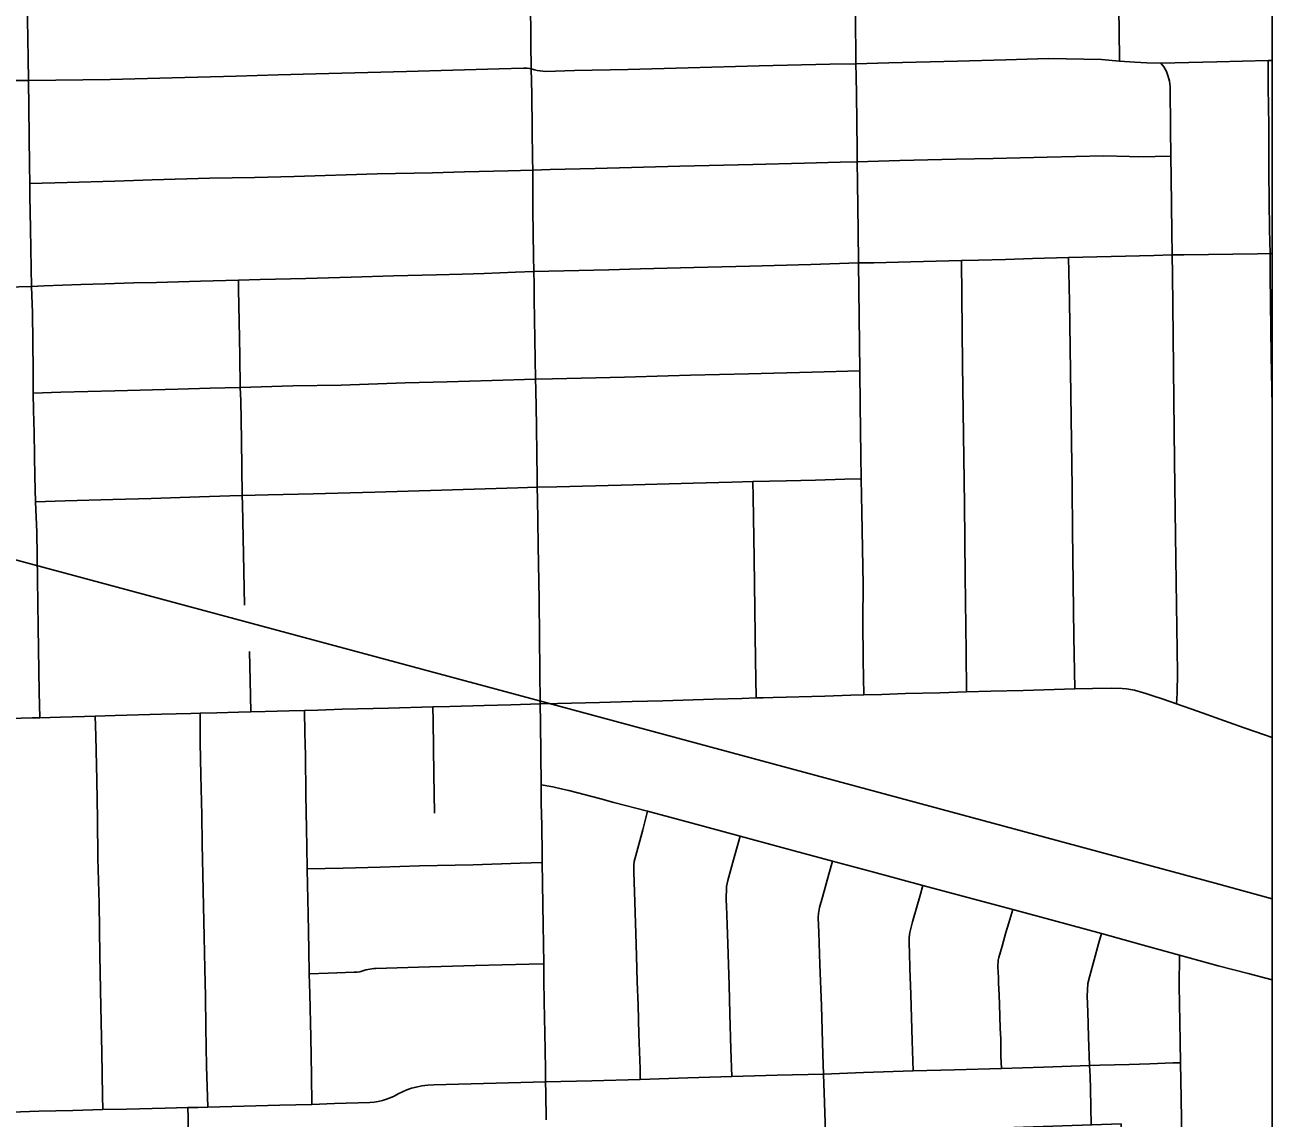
# Model space of a CAD drawing. Extents: x -59 to 82, y -3 to 49.
# Drawn here: x -9.002 to -8.279, y 33.65 to 34.284 of the extents above; entities that cross this region are included whole.
import ezdxf

# ---------------------------------------------------------------- set-up
doc = ezdxf.new("R2010")
doc.units = 0
for name, color, linetype in [('GM_X_City_Street', 7, 'Continuous'), ('GM_X_Corporation', 7, 'Continuous'), ('GM_X_County_Road', 7, 'Continuous'), ('GM_X_Rail_Line', 7, 'Continuous'), ('GM_X_State_Route', 7, 'Continuous'), ('SH_Data', 7, 'Continuous')]:
    doc.layers.add(name, color=color, linetype=linetype)

msp = doc.modelspace()

# ---------------------------------------------------------------- linework, layer by layer
at = {"layer": 'GM_X_City_Street'}
for points in [[(-8.36706, 34.26284), (-8.36722, 34.28113), (-8.36737, 34.29175), (-8.36757, 34.30654), (-8.36757, 34.31251), (-8.36786, 34.32335), (-8.36856, 34.34989), (-8.36872, 34.35794), (-8.36882, 34.36644), (-8.36915, 34.37954), (-8.36952, 34.39444), (-8.36971, 34.40408)], [(-8.99314, 33.88197), (-8.99341, 33.89684), (-8.99399, 33.93441), (-8.99442, 33.9623), (-8.99485, 33.98956), (-8.99559, 34.00719), (-8.99594, 34.02165), (-8.99615, 34.03407), (-8.99639, 34.04718), (-8.99682, 34.06043), (-8.99689, 34.0703), (-8.99697, 34.08312), (-8.99742, 34.11686), (-8.99798, 34.13219), (-8.99817, 34.14256), (-8.99853, 34.16573), (-8.99882, 34.18442), (-8.99893, 34.19182), (-8.99904, 34.2023), (-8.99948, 34.23596), (-8.99959, 34.2515), (-8.99981, 34.26449), (-9.0004, 34.29839)], [(-8.51522, 33.89521), (-8.51569, 33.91541), (-8.51594, 33.93831), (-8.51569, 33.95911), (-8.51641, 34.00125), (-8.51685, 34.02049), (-8.517, 34.03397), (-8.51734, 34.06373), (-8.51762, 34.08312), (-8.51832, 34.14578), (-8.51855, 34.1642), (-8.5189, 34.19251), (-8.51911, 34.2044), (-8.51919, 34.21129), (-8.51956, 34.24358), (-8.51973, 34.25388), (-8.5199, 34.26122), (-8.52011, 34.2902)], [(-8.99959, 34.2515), (-8.95225, 34.25214), (-8.91633, 34.25314), (-8.87922, 34.25417), (-8.85494, 34.2548), (-8.83309, 34.25536), (-8.80295, 34.25623), (-8.78054, 34.25687), (-8.75361, 34.25765), (-8.72677, 34.25842), (-8.71262, 34.25883), (-8.71058, 34.25875), (-8.70922, 34.25858), (-8.70812, 34.25834), (-8.7063, 34.25782), (-8.70469, 34.25742), (-8.70304, 34.25711), (-8.70138, 34.25692), (-8.69972, 34.25683), (-8.68303, 34.25735), (-8.65214, 34.25795), (-8.61714, 34.25892), (-8.57607, 34.26), (-8.53508, 34.26102), (-8.5199, 34.26122), (-8.5008, 34.26179), (-8.46091, 34.26274), (-8.43294, 34.26367), (-8.4083, 34.26432), (-8.3775, 34.26376), (-8.36706, 34.26284), (-8.35808, 34.26217), (-8.35128, 34.26187), (-8.34309, 34.26156), (-8.31065, 34.26237), (-8.28091, 34.26312), (-8.27858, 34.26316)], [(-8.27858, 34.06313), (-8.27906, 34.0918), (-8.27961, 34.13843), (-8.27976, 34.15125), (-8.27998, 34.16512), (-8.28036, 34.19848), (-8.28053, 34.22529), (-8.28087, 34.24771), (-8.28091, 34.26312)], [(-8.334, 33.88994), (-8.33364, 33.89616), (-8.33343, 33.90805), (-8.33406, 33.94746), (-8.33457, 33.98763), (-8.33508, 34.03089), (-8.33546, 34.06643), (-8.3359, 34.10328), (-8.33639, 34.13913), (-8.33644, 34.15039), (-8.33665, 34.16357), (-8.33715, 34.19515), (-8.33736, 34.20777), (-8.3375, 34.2233), (-8.33773, 34.24804), (-8.3381, 34.25115), (-8.33885, 34.25395), (-8.3398, 34.25683), (-8.34141, 34.25949), (-8.34309, 34.26156)], [(-9.3163, 34.24773), (-9.30508, 34.24787), (-9.29239, 34.24805), (-9.26107, 34.24863), (-9.1971, 34.24955), (-9.16381, 34.25002), (-9.13887, 34.25033), (-9.1101, 34.25111), (-9.07312, 34.25159), (-9.05632, 34.25181), (-9.02913, 34.25193), (-9.01218, 34.25168), (-8.99959, 34.2515)], [(-8.51911, 34.2044), (-8.49435, 34.20514), (-8.46195, 34.20587), (-8.44021, 34.20637), (-8.40896, 34.20711), (-8.37605, 34.20789), (-8.3613, 34.20755), (-8.35588, 34.20728), (-8.3464, 34.20747), (-8.33736, 34.20777)], [(-8.99893, 34.19182), (-8.97724, 34.1925), (-8.94963, 34.19326), (-8.92804, 34.19388), (-8.89457, 34.19487), (-8.86862, 34.19535), (-8.84568, 34.19597), (-8.79748, 34.19752), (-8.76546, 34.1981), (-8.74694, 34.19864), (-8.72156, 34.19925), (-8.70727, 34.19959), (-8.69724, 34.19994), (-8.67109, 34.20058), (-8.62201, 34.2018), (-8.57965, 34.20286), (-8.54976, 34.20369), (-8.52894, 34.20427), (-8.51911, 34.2044)], [(-8.45578, 33.89689), (-8.45595, 33.92018), (-8.4565, 33.96426), (-8.45695, 34.00583), (-8.45765, 34.05959), (-8.45808, 34.08689), (-8.45838, 34.12668), (-8.45872, 34.14721)], [(-8.39296, 33.89865), (-8.39357, 33.929), (-8.39424, 33.99057), (-8.39456, 34.01537), (-8.39596, 34.12332), (-8.39653, 34.14893)], [(-8.8745, 33.94718), (-8.87507, 33.97675), (-8.87563, 34.00562), (-8.87572, 34.01085), (-8.8761, 34.04298), (-8.87664, 34.06605), (-8.87692, 34.07354), (-8.87715, 34.09161), (-8.8775, 34.11196), (-8.87784, 34.13042), (-8.87794, 34.13585)], [(-8.99689, 34.0703), (-8.9809, 34.07071), (-8.94962, 34.07153), (-8.91299, 34.07249), (-8.89435, 34.07303), (-8.87692, 34.07354), (-8.8463, 34.07439), (-8.81839, 34.07478), (-8.78124, 34.07613), (-8.75687, 34.07679), (-8.73091, 34.07754), (-8.70569, 34.07828), (-8.69584, 34.07853), (-8.65401, 34.07951), (-8.62871, 34.08023), (-8.61586, 34.08059), (-8.58211, 34.08146), (-8.54517, 34.08241), (-8.51762, 34.08312)], [(-8.99559, 34.00719), (-8.97833, 34.0077), (-8.95071, 34.00852), (-8.92848, 34.00919), (-8.90044, 34.01007), (-8.88295, 34.01062), (-8.87572, 34.01085), (-8.86063, 34.01123), (-8.83456, 34.01192), (-8.79877, 34.01287), (-8.76009, 34.01388), (-8.71602, 34.01529), (-8.70469, 34.01561), (-8.69324, 34.01592), (-8.65605, 34.01677), (-8.61418, 34.01804), (-8.59175, 34.0186), (-8.57959, 34.01891), (-8.56029, 34.01939), (-8.54337, 34.01982), (-8.52623, 34.02025), (-8.51685, 34.02049)], [(-8.5778, 33.89346), (-8.5781, 33.91548), (-8.57851, 33.9448), (-8.57883, 33.97427), (-8.57941, 34.01012), (-8.57959, 34.01891)], [(-8.8708, 33.88543), (-8.87121, 33.90357), (-8.8716, 33.92044)], [(-8.76433, 33.82655), (-8.76465, 33.84922), (-8.76508, 33.87999), (-8.76524, 33.88825)], [(-8.95653, 33.65468), (-8.95671, 33.66264), (-8.95716, 33.68772), (-8.95766, 33.71432), (-8.95835, 33.74429), (-8.95876, 33.77417), (-8.95943, 33.80049), (-8.95974, 33.82309), (-8.96012, 33.84567), (-8.9607, 33.87149), (-8.96096, 33.88294)], [(-8.89562, 33.65601), (-8.89642, 33.67992), (-8.89682, 33.70234), (-8.89705, 33.72038), (-8.89742, 33.73628), (-8.89785, 33.75487), (-8.89844, 33.78167), (-8.89898, 33.80888), (-8.89921, 33.82536), (-8.89969, 33.84873), (-8.90006, 33.86756), (-8.90015, 33.88457)], [(-8.83531, 33.65769), (-8.83566, 33.6745), (-8.83603, 33.6966), (-8.83649, 33.72186), (-8.83691, 33.73348), (-8.8372, 33.74727), (-8.83756, 33.76798), (-8.83785, 33.78511), (-8.838, 33.79436), (-8.83827, 33.80703), (-8.83849, 33.81759), (-8.83886, 33.83715), (-8.83908, 33.86013), (-8.83935, 33.87325), (-8.83961, 33.88619)], [(-8.6449, 33.67209), (-8.64507, 33.67835), (-8.64569, 33.6984), (-8.64622, 33.71529), (-8.64666, 33.72874), (-8.6471, 33.74391), (-8.64748, 33.75672), (-8.64827, 33.78093), (-8.64875, 33.79242), (-8.64866, 33.79645), (-8.6484, 33.79852), (-8.64758, 33.80212), (-8.64353, 33.81686), (-8.64071, 33.82771)], [(-8.59176, 33.67386), (-8.59232, 33.6897), (-8.5929, 33.71012), (-8.59338, 33.72676), (-8.59416, 33.75087), (-8.59452, 33.76193), (-8.59498, 33.77293), (-8.59506, 33.77609), (-8.5949, 33.78405), (-8.59415, 33.78749), (-8.59121, 33.79821), (-8.58879, 33.80699), (-8.58707, 33.81329)], [(-8.838, 33.79436), (-8.81728, 33.79478), (-8.79569, 33.79537), (-8.77296, 33.79596), (-8.74182, 33.79672), (-8.71453, 33.79758), (-8.70177, 33.79798)], [(-8.53751, 33.64122), (-8.53807, 33.65868), (-8.5386, 33.67529), (-8.539, 33.68652), (-8.53993, 33.71491), (-8.54072, 33.73879), (-8.54139, 33.75729), (-8.54171, 33.76613), (-8.54155, 33.76841), (-8.5414, 33.76954), (-8.54121, 33.77067), (-8.54099, 33.77179), (-8.53928, 33.77784), (-8.5355, 33.79124), (-8.53339, 33.7987)], [(-8.48675, 33.67706), (-8.48729, 33.69463), (-8.4881, 33.72136), (-8.48859, 33.7367), (-8.48882, 33.74557), (-8.489, 33.75087), (-8.48893, 33.75445), (-8.48856, 33.75735), (-8.48708, 33.76357), (-8.4824, 33.77953), (-8.481, 33.78465)], [(-8.43549, 33.67854), (-8.43577, 33.68573), (-8.43593, 33.69565), (-8.43617, 33.70166), (-8.43642, 33.70893), (-8.43666, 33.71563), (-8.43688, 33.72126), (-8.43714, 33.72805), (-8.43722, 33.73122), (-8.43733, 33.73438), (-8.4375, 33.73754), (-8.43735, 33.74135), (-8.43721, 33.7421), (-8.43702, 33.74284), (-8.43514, 33.74949), (-8.43286, 33.7573), (-8.43131, 33.76303), (-8.42884, 33.77072)], [(-8.38347, 33.64549), (-8.38375, 33.65627), (-8.38389, 33.6666), (-8.38412, 33.67402), (-8.3844, 33.68022), (-8.38495, 33.69689), (-8.3855, 33.71139), (-8.38584, 33.72045), (-8.38549, 33.72779), (-8.3843, 33.73221), (-8.37913, 33.75089), (-8.37747, 33.75688)], [(-8.32626, 33.39739), (-8.32645, 33.40698), (-8.32705, 33.43648), (-8.32733, 33.45452), (-8.32786, 33.48378), (-8.32847, 33.51714), (-8.32909, 33.54734), (-8.32924, 33.55698), (-8.32957, 33.5692), (-8.32988, 33.58413), (-8.33013, 33.59926), (-8.33042, 33.61543), (-8.3306, 33.62658), (-8.33084, 33.63633), (-8.33127, 33.66129), (-8.33162, 33.68184), (-8.33181, 33.6939), (-8.33201, 33.70556), (-8.33236, 33.72643), (-8.33221, 33.74414)], [(-8.83691, 33.73348), (-8.82598, 33.73382), (-8.81079, 33.73429), (-8.80916, 33.73441), (-8.80755, 33.73458), (-8.80642, 33.73498), (-8.80529, 33.73532), (-8.80413, 33.73563), (-8.80297, 33.7359), (-8.8018, 33.73611), (-8.80062, 33.73629), (-8.79943, 33.73642), (-8.79825, 33.73652), (-8.77359, 33.7372), (-8.74058, 33.73829), (-8.70927, 33.73897), (-8.70092, 33.73911)], [(-8.89562, 33.65601), (-8.88167, 33.6564), (-8.85401, 33.65717), (-8.83531, 33.65769), (-8.82214, 33.65811), (-8.80166, 33.65877), (-8.79925, 33.659), (-8.79685, 33.65937), (-8.79448, 33.65991), (-8.79216, 33.66061), (-8.78988, 33.66146), (-8.78767, 33.66245), (-8.78527, 33.66382), (-8.78279, 33.66505), (-8.78024, 33.66611), (-8.77762, 33.66701), (-8.77496, 33.66774), (-8.77156, 33.66835), (-8.76813, 33.66879), (-8.76469, 33.66909), (-8.75033, 33.66947), (-8.72846, 33.66999), (-8.6998, 33.67068), (-8.673, 33.67137), (-8.6449, 33.67209), (-8.61732, 33.67301), (-8.59176, 33.67386), (-8.56556, 33.67457), (-8.5386, 33.67529), (-8.51557, 33.67608), (-8.48675, 33.67706), (-8.46267, 33.67775), (-8.43549, 33.67854), (-8.41113, 33.67934), (-8.3844, 33.68022), (-8.3784, 33.68046), (-8.36145, 33.6808), (-8.34937, 33.68121), (-8.33609, 33.68172), (-8.33162, 33.68184)], [(-9.01783, 33.65301), (-9.01413, 33.6531), (-9.00963, 33.65323), (-8.99369, 33.65366), (-8.97389, 33.6542), (-8.95653, 33.65468), (-8.94276, 33.65499), (-8.92039, 33.6555), (-8.90722, 33.6558)], [(-8.90722, 33.6558), (-8.90122, 33.65591), (-8.89562, 33.65601)], [(-8.90698, 33.63053), (-8.90706, 33.63906), (-8.90716, 33.64994), (-8.90722, 33.6558)]]:
    msp.add_lwpolyline(points, dxfattribs=at)
at = {"layer": 'GM_X_Corporation'}
msp.add_lwpolyline([(-11.06363, 33.58128), (-10.8923, 33.58537), (-10.89553, 33.32934), (-10.89316, 33.08278), (-10.77266, 33.08823), (-10.60325, 33.0942), (-10.45125, 33.09846), (-10.13784, 33.11031), (-9.95572, 33.10815), (-9.96222, 33.613), (-9.31581, 33.62619), (-9.00838, 33.63414), (-8.70912, 33.63469), (-8.70031, 33.63499), (-8.36612, 33.64648), (-8.35786, 33.18085), (-8.27858, 33.17959), (-8.27858, 35.34818), (-15.07858, 35.34818)], dxfattribs=at)
at = {"layer": 'GM_X_County_Road'}
for points in [[(-8.69952, 33.64877), (-8.69971, 33.66429), (-8.6998, 33.67068), (-8.69996, 33.67751), (-8.70016, 33.68957), (-8.70065, 33.71733), (-8.70079, 33.72974), (-8.70092, 33.73911), (-8.70141, 33.7732), (-8.70156, 33.78611), (-8.70177, 33.79798), (-8.70186, 33.80286), (-8.7021, 33.81922), (-8.70235, 33.83252), (-8.70244, 33.84301), (-8.70284, 33.87897), (-8.70298, 33.89005), (-8.70328, 33.92876), (-8.70358, 33.9503), (-8.70405, 33.98183), (-8.7043, 33.9966), (-8.70454, 34.00855), (-8.70469, 34.01561), (-8.70475, 34.02161), (-8.70491, 34.0342), (-8.70519, 34.05136), (-8.70552, 34.07228), (-8.70569, 34.07828), (-8.70641, 34.12468), (-8.70652, 34.13345), (-8.70667, 34.14071), (-8.70681, 34.14977), (-8.70713, 34.17642), (-8.7073, 34.19372), (-8.70727, 34.19959), (-8.70745, 34.20624), (-8.70767, 34.2232), (-8.70785, 34.24394), (-8.70812, 34.25834), (-8.70833, 34.27319), (-8.70864, 34.29937)], [(-9.01264, 34.1317), (-8.99798, 34.13219), (-8.99051, 34.13246), (-8.96923, 34.13322), (-8.95538, 34.13371), (-8.93864, 34.13422), (-8.92548, 34.13449), (-8.89996, 34.13518), (-8.87794, 34.13585), (-8.86542, 34.13616), (-8.83886, 34.13677), (-8.81258, 34.13753), (-8.78801, 34.13825), (-8.76318, 34.13892), (-8.74814, 34.13928), (-8.73541, 34.13969), (-8.71721, 34.14038), (-8.70667, 34.14071), (-8.66311, 34.14185), (-8.64477, 34.14237), (-8.61394, 34.14314), (-8.58146, 34.14392), (-8.54612, 34.1449), (-8.51832, 34.14578), (-8.50958, 34.14587), (-8.48803, 34.14644), (-8.45872, 34.14721), (-8.44876, 34.14744), (-8.43319, 34.14783), (-8.41741, 34.14828), (-8.39653, 34.14893), (-8.37192, 34.14953), (-8.34704, 34.15013), (-8.33644, 34.15039), (-8.32973, 34.15051), (-8.28696, 34.15114), (-8.27976, 34.15125), (-8.27858, 34.15127)], [(-8.70244, 33.84301), (-8.6956, 33.8418), (-8.69088, 33.84073), (-8.68626, 33.83973), (-8.66773, 33.83483), (-8.66026, 33.83287), (-8.64071, 33.82771), (-8.61487, 33.82076), (-8.58707, 33.81329), (-8.56285, 33.80671), (-8.53339, 33.7987), (-8.51028, 33.7925), (-8.481, 33.78465), (-8.45875, 33.77871), (-8.42884, 33.77072), (-8.40525, 33.76437), (-8.37747, 33.75688), (-8.35464, 33.75045), (-8.34001, 33.74633)], [(-8.34001, 33.74633), (-8.33221, 33.74414), (-8.30981, 33.73814), (-8.29252, 33.73356), (-8.27858, 33.72993)]]:
    msp.add_lwpolyline(points, dxfattribs=at)
at = {"layer": 'GM_X_Rail_Line'}
msp.add_lwpolyline([(-10.13279, 34.27653), (-8.7034, 33.89174), (-8.31161, 33.78607), (-8.27858, 33.77691)], dxfattribs=at)
at = {"layer": 'GM_X_State_Route'}
msp.add_lwpolyline([(-8.27858, 33.87053), (-8.28299, 33.8721), (-8.29466, 33.87614), (-8.30341, 33.87924), (-8.32172, 33.88569), (-8.334, 33.88994), (-8.34182, 33.89267), (-8.34835, 33.89493), (-8.35187, 33.89608), (-8.35499, 33.89697), (-8.35837, 33.89788), (-8.36302, 33.89871), (-8.36542, 33.89888), (-8.3714, 33.89907), (-8.38261, 33.89892), (-8.39296, 33.89865), (-8.39897, 33.89849), (-8.42291, 33.89779), (-8.44157, 33.89738), (-8.45578, 33.89689), (-8.47114, 33.89645), (-8.4912, 33.89596), (-8.5048, 33.89551), (-8.51522, 33.89521), (-8.52277, 33.89497), (-8.53789, 33.89456), (-8.5678, 33.89365), (-8.57358, 33.89358), (-8.5778, 33.89346), (-8.58594, 33.8932), (-8.60237, 33.89272), (-8.63179, 33.89183), (-8.64954, 33.89129), (-8.66863, 33.89072), (-8.69294, 33.89024), (-8.70298, 33.89005), (-8.7199, 33.88943), (-8.7355, 33.88904), (-8.75533, 33.88851), (-8.76524, 33.88825), (-8.79088, 33.88758), (-8.81786, 33.88683), (-8.83197, 33.88642), (-8.83961, 33.88619), (-8.84846, 33.88596), (-8.86242, 33.88555), (-8.8708, 33.88543), (-8.87791, 33.88523), (-8.89037, 33.88488), (-8.90015, 33.88457), (-8.90558, 33.8844), (-8.92253, 33.88399), (-8.94934, 33.88331), (-8.96096, 33.88294), (-8.96712, 33.88273), (-8.98112, 33.88238), (-8.99314, 33.88197), (-8.99748, 33.88181), (-9.01661, 33.88136)], dxfattribs=at)
at = {"layer": 'SH_Data'}
msp.add_lwpolyline([(-15.07858, 28.54818), (-8.27858, 28.54818), (-8.27858, 35.34818), (-15.07858, 35.34818)], close=True, dxfattribs=at)

doc.saveas('drawing.dxf')
